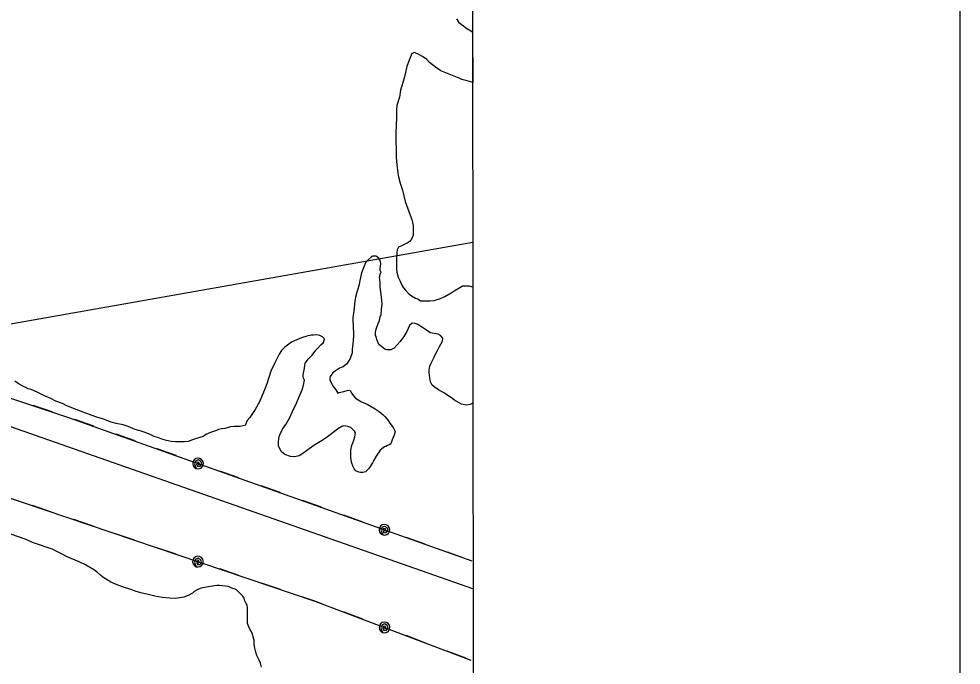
# Model space of a CAD drawing. Extents: x 3263578 to 3301413, y 764927 to 798602.
# Drawn here: x 3298406 to 3299996, y 792090 to 793181 of the extents above; entities that cross this region are included whole.
import ezdxf

# ---------------------------------------------------------------- set-up
doc = ezdxf.new("R2010")
doc.units = 0
for name, color, linetype in [('V-ANNO-SYMB', 7, 'Continuous'), ('V-GRID-FRAM', 7, 'Continuous'), ('V-RAIL-TRAK', 7, 'Continuous'), ('V-SITE-VEGE', 7, 'Continuous'), ('V-TOPO-BNDY', 7, 'Continuous'), ('V-UTIL-LINE', 7, 'Continuous')]:
    doc.layers.add(name, color=color, linetype=linetype)

msp = doc.modelspace()

# ---------------------------------------------------------------- linework, layer by layer
at = {"layer": 'V-ANNO-SYMB'}
msp.add_lwpolyline([(3266913.1, 771662.7), (3299996.3, 771665.1), (3299994.6, 794581.7), (3266911.4, 794579.3), (3266913.1, 771662.7)], dxfattribs=at)
at = {"layer": 'V-GRID-FRAM'}
msp.add_lwpolyline([(3267734.9, 794015.5), (3299171.2, 794017.8), (3299180.4, 775831.7), (3267728.3, 775829.4), (3267734.9, 794015.5)], dxfattribs=at)
at = {"layer": 'V-RAIL-TRAK'}
msp.add_line((3299172.1, 792219), (3297987, 792634.2), dxfattribs=at)
at = {"layer": 'V-SITE-VEGE'}
for p, q in [((3299144.5, 793181.3), (3299148.4, 793175)), ((3299148.4, 793175), (3299156.2, 793169.3)), ((3299156.2, 793169.3), (3299160.1, 793165.9)), ((3299160.1, 793165.9), (3299168.4, 793161.1)), ((3299168.4, 793161.1), (3299171.6, 793159.5)), ((3299171.6, 793159.5), (3299171.7, 793073.9)), ((3299064.4, 793111.4), (3299060.6, 793100.7)), ((3299068.7, 793122.6), (3299064.4, 793111.4)), ((3299073.6, 793124.5), (3299068.7, 793122.6)), ((3299080.9, 793121.2), (3299073.6, 793124.5)), ((3299087.2, 793117.8), (3299080.9, 793121.2)), ((3299094, 793112.6), (3299087.2, 793117.8)), ((3299098.9, 793107.7), (3299094, 793112.6)), ((3299060.6, 793100.7), (3299055.9, 793081.2)), ((3299109.1, 793099.6), (3299098.9, 793107.7)), ((3299117.9, 793093.8), (3299109.1, 793099.6)), ((3299148.6, 793081.4), (3299117.9, 793093.8)), ((3299055.9, 793081.2), (3299049.7, 793060.8)), ((3299153.4, 793079), (3299148.6, 793081.4)), ((3299162.2, 793076.6), (3299153.4, 793079)), ((3299170, 793074.3), (3299162.2, 793076.6)), ((3299171.7, 793073.9), (3299170, 793074.3)), ((3299047.9, 793049.2), (3299043.6, 793035.1)), ((3299049.7, 793060.8), (3299047.9, 793049.2)), ((3299043.6, 793035.1), (3299043.2, 793026.8)), ((3299043.2, 793026.8), (3299043.3, 793013.2)), ((3299042.4, 793003.5), (3299042, 792988)), ((3299043.3, 793013.2), (3299042.4, 793003.5)), ((3299042, 792988), (3299042.3, 792947.3)), ((3299042.3, 792947.3), (3299043.8, 792935.1)), ((3299043.8, 792935.1), (3299045.9, 792916.7)), ((3299045.9, 792916.7), (3299049.4, 792904.1)), ((3299049.4, 792904.1), (3299052.9, 792892)), ((3299052.9, 792892), (3299057.4, 792872.7)), ((3299057.4, 792872.7), (3299066.2, 792849.9)), ((3299066.2, 792849.9), (3299069.2, 792842.7)), ((3299069.2, 792842.7), (3299071.2, 792832.5)), ((3299071.3, 792824.7), (3299070.9, 792816)), ((3299071.2, 792832.5), (3299071.3, 792824.7)), ((3299067.5, 792807.7), (3299066.1, 792805.8)), ((3299069.4, 792811.6), (3299067.5, 792807.7)), ((3299070.9, 792816), (3299069.4, 792811.6)), ((3299043.9, 792791.1), (3299043.4, 792786.7)), ((3299046.2, 792795.9), (3299043.9, 792791.1)), ((3299052.1, 792798.4), (3299046.2, 792795.9)), ((3299056.9, 792800.9), (3299052.1, 792798.4)), ((3299061.2, 792802.8), (3299056.9, 792800.9)), ((3299066.1, 792805.8), (3299061.2, 792802.8)), ((3299000.3, 792779.1), (3298995, 792774.7)), ((3299003.2, 792780.6), (3299000.3, 792779.1)), ((3299008, 792780.6), (3299003.2, 792780.6)), ((3299012.4, 792777.8), (3299008, 792780.6)), ((3299014.9, 792774.4), (3299012.4, 792777.8)), ((3299043.4, 792786.7), (3299043, 792777.5)), ((3299043, 792777.5), (3299043.1, 792760)), ((3298990.6, 792769.4), (3298984, 792752.3)), ((3298995, 792774.7), (3298990.6, 792769.4)), ((3299016.3, 792771), (3299014.9, 792774.4)), ((3299015.5, 792759.8), (3299016.4, 792767.6)), ((3299015.5, 792755.9), (3299015.5, 792759.8)), ((3299016.4, 792767.6), (3299016.3, 792771)), ((3299043.1, 792760), (3299043.6, 792753.7)), ((3298984, 792752.3), (3298981.2, 792739.7)), ((3299014.1, 792744.3), (3299015.5, 792750.1)), ((3299015.1, 792741.9), (3299014.1, 792744.3)), ((3299016.9, 792754.5), (3299015.5, 792755.9)), ((3299015.5, 792750.1), (3299016.9, 792754.5)), ((3299043.6, 792753.7), (3299045.6, 792745)), ((3299045.6, 792745), (3299048.6, 792739.7)), ((3298980.2, 792732.9), (3298977.9, 792725.1)), ((3298981.2, 792739.7), (3298980.2, 792732.9)), ((3299015.6, 792736.1), (3299015.1, 792741.9)), ((3299015.7, 792728.3), (3299015.6, 792736.1)), ((3299017.7, 792711.8), (3299015.7, 792728.3)), ((3299048.6, 792739.7), (3299052, 792731.9)), ((3299052, 792731.9), (3299055, 792727.1)), ((3299140.4, 792722.4), (3299150, 792727.8)), ((3299150, 792727.8), (3299154.4, 792730.7)), ((3299154.4, 792730.7), (3299165.1, 792730.8)), ((3299165.1, 792730.8), (3299171.4, 792728.9)), ((3299171.4, 792728.9), (3299171.8, 792728.8)), ((3299171.8, 792728.8), (3299171.9, 792532.6)), ((3298974.1, 792711.5), (3298972.7, 792704.7)), ((3298976, 792719.8), (3298974.1, 792711.5)), ((3298977.9, 792725.1), (3298976, 792719.8)), ((3299018.8, 792699.7), (3299017.7, 792711.8)), ((3299055, 792727.1), (3299058.4, 792723.3)), ((3299058.4, 792723.3), (3299063.3, 792717.5)), ((3299063.3, 792717.5), (3299068.2, 792713.6)), ((3299068.2, 792713.6), (3299075, 792709.8)), ((3299117.2, 792709.1), (3299124.4, 792712.6)), ((3299124.4, 792712.6), (3299135.1, 792718.9)), ((3299135.1, 792718.9), (3299140.4, 792722.4)), ((3298972.7, 792704.7), (3298970.8, 792688.2)), ((3299017.9, 792691.4), (3299018.8, 792699.7)), ((3299075, 792709.8), (3299078.9, 792708.4)), ((3299078.9, 792708.4), (3299083.7, 792705.5)), ((3299083.7, 792705.5), (3299089.1, 792705)), ((3299089.1, 792705), (3299099.8, 792705.1)), ((3299099.8, 792705.1), (3299106.5, 792705.6)), ((3299106.5, 792705.6), (3299117.2, 792709.1)), ((3298970.8, 792688.2), (3298969.5, 792677)), ((3299015.5, 792678.3), (3299017, 792682.2)), ((3299017, 792682.2), (3299017.9, 792691.4)), ((3298969.5, 792677), (3298969.5, 792671.7)), ((3298969.5, 792671.7), (3298970, 792664.4)), ((3298970, 792664.4), (3298970.2, 792647)), ((3299009.4, 792658.9), (3299012.2, 792667.2)), ((3299012.2, 792667.2), (3299014.1, 792672)), ((3299014.1, 792672), (3299015.5, 792678.3)), ((3299069.5, 792667.6), (3299065.1, 792663.6)), ((3299074.3, 792667.1), (3299069.5, 792667.6)), ((3299079.2, 792665.2), (3299074.3, 792667.1)), ((3299087, 792660.4), (3299079.2, 792665.2)), ((3298908.1, 792648), (3298903.2, 792647.5)), ((3298913.9, 792646.6), (3298908.1, 792648)), ((3299007.5, 792651.6), (3299007.9, 792655.5)), ((3299007.5, 792646.7), (3299007.5, 792651.6)), ((3299007.9, 792655.5), (3299009.4, 792658.9)), ((3299060.3, 792653.4), (3299055.5, 792645.1)), ((3299065.1, 792663.6), (3299060.3, 792653.4)), ((3299091.8, 792657), (3299087, 792660.4)), ((3299097.7, 792652.7), (3299091.8, 792657)), ((3299100.6, 792651.3), (3299097.7, 792652.7)), ((3299103.5, 792650.8), (3299100.6, 792651.3)), ((3299106.9, 792649.9), (3299103.5, 792650.8)), ((3299113.2, 792648.9), (3299106.9, 792649.9)), ((3299117.6, 792646.5), (3299113.2, 792648.9)), ((3298865.9, 792635.6), (3298854.4, 792627.3)), ((3298870.8, 792638), (3298865.9, 792635.6)), ((3298878.5, 792641), (3298870.8, 792638)), ((3298882.4, 792643), (3298878.5, 792641)), ((3298891.6, 792645.9), (3298882.4, 792643)), ((3298898.8, 792647.5), (3298891.6, 792645.9)), ((3298903.2, 792647.5), (3298898.8, 792647.5)), ((3298918.3, 792644.7), (3298913.9, 792646.6)), ((3298915.4, 792631.1), (3298919.8, 792635)), ((3298921.7, 792641.3), (3298918.3, 792644.7)), ((3298919.8, 792635), (3298921.7, 792641.3)), ((3298969.7, 792638.2), (3298969.3, 792631.9)), ((3298970.2, 792647), (3298969.7, 792638.2)), ((3299009, 792644.8), (3299007.5, 792646.7)), ((3299010, 792640), (3299009, 792644.8)), ((3299013.4, 792631.8), (3299010, 792640)), ((3299049.3, 792636.8), (3299039.2, 792625.6)), ((3299055.5, 792645.1), (3299049.3, 792636.8)), ((3299115.8, 792628.1), (3299120.6, 792637.3)), ((3299121, 792642.2), (3299117.6, 792646.5)), ((3299120.6, 792637.3), (3299121, 792642.2)), ((3298849.1, 792621.4), (3298845.2, 792615.5)), ((3298854.4, 792627.3), (3298849.1, 792621.4)), ((3298900.5, 792613.5), (3298905.3, 792619.8)), ((3298905.3, 792619.8), (3298909.2, 792624.2)), ((3298909.2, 792624.2), (3298915.4, 792631.1)), ((3298968.4, 792617.4), (3298965.1, 792608.1)), ((3298969.3, 792631.9), (3298968.4, 792623.7)), ((3298968.4, 792623.7), (3298968.4, 792617.4)), ((3299017.8, 792628.4), (3299013.4, 792631.8)), ((3299023.2, 792623.6), (3299017.8, 792628.4)), ((3299026.6, 792622.6), (3299023.2, 792623.6)), ((3299033.4, 792622.7), (3299026.6, 792622.6)), ((3299039.2, 792625.6), (3299033.4, 792622.7)), ((3299109.1, 792615), (3299112.5, 792621.3)), ((3299112.5, 792621.3), (3299115.8, 792628.1)), ((3298845.2, 792615.5), (3298837.1, 792599.5)), ((3298889, 792599.8), (3298894.3, 792607.6)), ((3298894.3, 792607.6), (3298900.5, 792613.5)), ((3298962.2, 792603.7), (3298958.4, 792598.4)), ((3298965.1, 792608.1), (3298962.2, 792603.7)), ((3299101.5, 792599.9), (3299105.8, 792609.1)), ((3299105.8, 792609.1), (3299109.1, 792615)), ((3298830.9, 792586.3), (3298824.2, 792564.9)), ((3298837.1, 792599.5), (3298830.9, 792586.3)), ((3298886.2, 792583.3), (3298887.6, 792591.6)), ((3298887.6, 792591.6), (3298888.5, 792596.4)), ((3298888.5, 792596.4), (3298889, 792599.8)), ((3298940, 792587.1), (3298935.7, 792583.7)), ((3298943.4, 792589.1), (3298940, 792587.1)), ((3298946.8, 792591.5), (3298943.4, 792589.1)), ((3298949.7, 792593), (3298946.8, 792591.5)), ((3298953.1, 792594), (3298949.7, 792593)), ((3298956.4, 792596.4), (3298953.1, 792594)), ((3298958.4, 792598.4), (3298956.4, 792596.4)), ((3299098.1, 792588.2), (3299099.5, 792595)), ((3299098.2, 792584.3), (3299098.1, 792588.2)), ((3299099.2, 792575.1), (3299098.2, 792584.3)), ((3299099.5, 792595), (3299101.5, 792599.9)), ((3298406, 792564.6), (3298398.5, 792569.6)), ((3298885.3, 792578), (3298885.7, 792579.9)), ((3298886.2, 792574.6), (3298885.3, 792578)), ((3298885.7, 792579.9), (3298886.2, 792583.3)), ((3298887.7, 792571.2), (3298886.2, 792574.6)), ((3298886.3, 792563), (3298887.7, 792571.2)), ((3298930.9, 792577.3), (3298930.4, 792574.9)), ((3298930.4, 792574.9), (3298930.4, 792572)), ((3298930.4, 792572), (3298932.4, 792568.1)), ((3298933.7, 792581.7), (3298930.9, 792577.3)), ((3298935.7, 792583.7), (3298933.7, 792581.7)), ((3299100.7, 792568.3), (3299099.2, 792575.1)), ((3299103.2, 792563), (3299100.7, 792568.3)), ((3298413.4, 792560.7), (3298406, 792564.6)), ((3298417.4, 792559.2), (3298413.4, 792560.7)), ((3298420.9, 792556.7), (3298417.4, 792559.2)), ((3298424.4, 792556.2), (3298420.9, 792556.7)), ((3298429.4, 792554.2), (3298424.4, 792556.2)), ((3298439.8, 792549.2), (3298429.4, 792554.2)), ((3298821.4, 792557.7), (3298811.8, 792534.8)), ((3298824.2, 792564.9), (3298821.4, 792557.7)), ((3298878.2, 792542), (3298884, 792555.2)), ((3298884, 792555.2), (3298886.3, 792563)), ((3298932.4, 792568.1), (3298936.8, 792559.9)), ((3298936.8, 792559.9), (3298940.7, 792555.1)), ((3298940.7, 792555.1), (3298944.1, 792549.3)), ((3298954.3, 792552.3), (3298961.6, 792554.3)), ((3298961.6, 792554.3), (3298965, 792553.8)), ((3298965, 792553.8), (3298967.4, 792549)), ((3299106.6, 792560.1), (3299103.2, 792563)), ((3299113.9, 792555.3), (3299106.6, 792560.1)), ((3299124.1, 792549.6), (3299113.9, 792555.3)), ((3298447.8, 792545.7), (3298439.8, 792549.2)), ((3298459.7, 792540.2), (3298447.8, 792545.7)), ((3298468.2, 792535.7), (3298459.7, 792540.2)), ((3298874.4, 792532.3), (3298878.2, 792542)), ((3298944.1, 792549.3), (3298946.1, 792550.3)), ((3298946.1, 792550.3), (3298954.3, 792552.3)), ((3298967.4, 792549), (3298970.4, 792545.1)), ((3298970.4, 792545.1), (3298973.8, 792541.2)), ((3298973.8, 792541.2), (3298984, 792534.5)), ((3299128, 792546.7), (3299124.1, 792549.6)), ((3299134.4, 792542.4), (3299128, 792546.7)), ((3299138.3, 792540), (3299134.4, 792542.4)), ((3299141.7, 792537.1), (3299138.3, 792540)), ((3299149, 792533.2), (3299141.7, 792537.1)), ((3298479.1, 792531.8), (3298468.2, 792535.7)), ((3298486.6, 792527.8), (3298479.1, 792531.8)), ((3298502.5, 792521.8), (3298486.6, 792527.8)), ((3298509.5, 792518.8), (3298502.5, 792521.8)), ((3298804.6, 792521.6), (3298795.5, 792508.5)), ((3298811.8, 792534.8), (3298804.6, 792521.6)), ((3298866.8, 792517.2), (3298874.4, 792532.3)), ((3298984, 792534.5), (3298993.8, 792530.7)), ((3298993.8, 792530.7), (3299006.9, 792523)), ((3299006.9, 792523), (3299013.7, 792518.2)), ((3299152.9, 792530.8), (3299149, 792533.2)), ((3299157.7, 792529.9), (3299152.9, 792530.8)), ((3299161.1, 792529), (3299157.7, 792529.9)), ((3299167.4, 792530.5), (3299161.1, 792529)), ((3299171.9, 792532.6), (3299167.4, 792530.5)), ((3298523, 792513.8), (3298509.5, 792518.8)), ((3298537.4, 792508.8), (3298523, 792513.8)), ((3298548.4, 792505.4), (3298537.4, 792508.8)), ((3298561.3, 792500.4), (3298548.4, 792505.4)), ((3298795.5, 792508.5), (3298790.7, 792503.1)), ((3298856.2, 792496.3), (3298862.9, 792508.5)), ((3298862.9, 792508.5), (3298866.8, 792517.2)), ((3299013.7, 792518.2), (3299020.6, 792513)), ((3299020.6, 792513), (3299024, 792509.6)), ((3299024, 792509.6), (3299028.9, 792503.3)), ((3298569.8, 792498.4), (3298561.3, 792500.4)), ((3298581.7, 792495.9), (3298569.8, 792498.4)), ((3298590.2, 792492.9), (3298581.7, 792495.9)), ((3298602.1, 792487.9), (3298590.2, 792492.9)), ((3298747.5, 792489.4), (3298742.5, 792487.9)), ((3298753, 792489.9), (3298747.5, 792489.4)), ((3298763, 792492.4), (3298753, 792489.9)), ((3298769.4, 792492.9), (3298763, 792492.4)), ((3298778.9, 792493.3), (3298769.4, 792492.9)), ((3298783.9, 792494.3), (3298778.9, 792493.3)), ((3298787.4, 792494.8), (3298783.9, 792494.3)), ((3298790.7, 792503.1), (3298787.4, 792494.8)), ((3298850.5, 792488.5), (3298856.2, 792496.3)), ((3298944.1, 792489.1), (3298940.7, 792486.2)), ((3298950.8, 792493.1), (3298944.1, 792489.1)), ((3298954.2, 792494.1), (3298950.8, 792493.1)), ((3298961, 792493.1), (3298954.2, 792494.1)), ((3298965.9, 792491.2), (3298961, 792493.1)), ((3298972.2, 792485), (3298965.9, 792491.2)), ((3299028.9, 792503.3), (3299031.8, 792498.5)), ((3299031.8, 792498.5), (3299037.2, 792491.2)), ((3299037.2, 792491.2), (3299039.2, 792487.9)), ((3298610.6, 792485.9), (3298602.1, 792487.9)), ((3298618.6, 792482.9), (3298610.6, 792485.9)), ((3298628.5, 792478.9), (3298618.6, 792482.9)), ((3298634, 792476.5), (3298628.5, 792478.9)), ((3298642, 792474), (3298634, 792476.5)), ((3298646.9, 792472), (3298642, 792474)), ((3298716.6, 792476.4), (3298703.7, 792472.5)), ((3298721.1, 792479.4), (3298716.6, 792476.4)), ((3298729.1, 792482.9), (3298721.1, 792479.4)), ((3298734.1, 792484.9), (3298729.1, 792482.9)), ((3298739.1, 792486.4), (3298734.1, 792484.9)), ((3298742.5, 792487.9), (3298739.1, 792486.4)), ((3298843.8, 792467.1), (3298845.2, 792476.3)), ((3298845.2, 792476.3), (3298846.2, 792478.8)), ((3298846.2, 792478.8), (3298850.5, 792488.5)), ((3298926.7, 792475.9), (3298917.5, 792469.5)), ((3298940.7, 792486.2), (3298926.7, 792475.9)), ((3298970.9, 792469.9), (3298972.8, 792475.8)), ((3298973.7, 792482.6), (3298972.2, 792485)), ((3298972.8, 792475.8), (3298973.7, 792482.6)), ((3299039.2, 792478.6), (3299035.9, 792470.4)), ((3299039.2, 792487.9), (3299040.6, 792484.5)), ((3299040.6, 792484.5), (3299039.2, 792478.6)), ((3298654.9, 792469.5), (3298646.9, 792472)), ((3298662.4, 792468), (3298654.9, 792469.5)), ((3298669.8, 792467.5), (3298662.4, 792468)), ((3298674.8, 792467), (3298669.8, 792467.5)), ((3298684.8, 792467), (3298674.8, 792467)), ((3298691.2, 792468), (3298684.8, 792467)), ((3298698.7, 792470.5), (3298691.2, 792468)), ((3298703.7, 792472.5), (3298698.7, 792470.5)), ((3298843.9, 792459.8), (3298843.8, 792467.1)), ((3298848.8, 792450.2), (3298843.9, 792459.8)), ((3298903.5, 792461.2), (3298885.2, 792447.5)), ((3298917.5, 792469.5), (3298903.5, 792461.2)), ((3298966.2, 792453.4), (3298967.6, 792461.2)), ((3298967.6, 792461.2), (3298970.9, 792469.9)), ((3299022.9, 792458.6), (3299018.5, 792455.2)), ((3299025.3, 792459.6), (3299022.9, 792458.6)), ((3299027.7, 792461.1), (3299025.3, 792459.6)), ((3299030.6, 792462.1), (3299027.7, 792461.1)), ((3299033.5, 792463.6), (3299030.6, 792462.1)), ((3299035.9, 792470.4), (3299033.5, 792463.6)), ((3298854.6, 792445.8), (3298848.8, 792450.2)), ((3298863.9, 792442.5), (3298854.6, 792445.8)), ((3298870.7, 792442.1), (3298863.9, 792442.5)), ((3298878.9, 792443.6), (3298870.7, 792442.1)), ((3298885.2, 792447.5), (3298878.9, 792443.6)), ((3298966.2, 792440.8), (3298966.2, 792453.4)), ((3299008.9, 792443), (3299004.6, 792436.2)), ((3299010.8, 792446.4), (3299008.9, 792443)), ((3299013.7, 792450.3), (3299010.8, 792446.4)), ((3299015.6, 792453.2), (3299013.7, 792450.3)), ((3299018.5, 792455.2), (3299015.6, 792453.2)), ((3298966.8, 792433), (3298966.2, 792440.8)), ((3298969.8, 792424.8), (3298966.8, 792433)), ((3299002.7, 792431.8), (3298996.5, 792422.1)), ((3299004.6, 792436.2), (3299002.7, 792431.8)), ((3298971.7, 792421.4), (3298969.8, 792424.8)), ((3298974.6, 792418.5), (3298971.7, 792421.4)), ((3298979.5, 792416.1), (3298974.6, 792418.5)), ((3298982.4, 792415.2), (3298979.5, 792416.1)), ((3298986.3, 792415.2), (3298982.4, 792415.2)), ((3298990.7, 792416.7), (3298986.3, 792415.2)), ((3298993.1, 792418.7), (3298990.7, 792416.7)), ((3298996.5, 792422.1), (3298993.1, 792418.7)), ((3298416.4, 792303.2), (3298365.6, 792320.7)), ((3298430.3, 792296.7), (3298416.4, 792303.2)), ((3298461.7, 792285.8), (3298430.3, 792296.7)), ((3298477.6, 792278.3), (3298461.7, 792285.8)), ((3298487.1, 792273.3), (3298477.6, 792278.3)), ((3298507.5, 792264.4), (3298487.1, 792273.3)), ((3298517.9, 792259.4), (3298507.5, 792264.4)), ((3298533.4, 792250.4), (3298517.9, 792259.4)), ((3298538.3, 792246.9), (3298533.4, 792250.4)), ((3298543.3, 792241.9), (3298538.3, 792246.9)), ((3298547.3, 792239), (3298543.3, 792241.9)), ((3298560.7, 792230.5), (3298547.3, 792239)), ((3298574.2, 792225), (3298560.7, 792230.5)), ((3298582.1, 792222), (3298574.2, 792225)), ((3298594.6, 792218), (3298582.1, 792222)), ((3298708.6, 792218.5), (3298701.6, 792214.5)), ((3298713.1, 792220.5), (3298708.6, 792218.5)), ((3298728.5, 792223), (3298713.1, 792220.5)), ((3298739.5, 792225), (3298728.5, 792223)), ((3298744, 792225), (3298739.5, 792225)), ((3298759.5, 792223.3), (3298744, 792225)), ((3298762.9, 792221.4), (3298759.5, 792223.3)), ((3298766.4, 792219.9), (3298762.9, 792221.4)), ((3298770.7, 792218.5), (3298766.4, 792219.9)), ((3298772.7, 792217.5), (3298770.7, 792218.5)), ((3298603.6, 792214.5), (3298594.6, 792218)), ((3298613.5, 792211.6), (3298603.6, 792214.5)), ((3298621.5, 792210.1), (3298613.5, 792211.6)), ((3298634.9, 792206.6), (3298621.5, 792210.1)), ((3298647.4, 792204.6), (3298634.9, 792206.6)), ((3298659.8, 792203.1), (3298647.4, 792204.6)), ((3298670.8, 792202.6), (3298659.8, 792203.1)), ((3298684.2, 792205.1), (3298670.8, 792202.6)), ((3298691.2, 792208.1), (3298684.2, 792205.1)), ((3298698.7, 792212), (3298691.2, 792208.1)), ((3298701.6, 792214.5), (3298698.7, 792212)), ((3298779, 792211.3), (3298772.7, 792217.5)), ((3298783.4, 792206.5), (3298779, 792211.3)), ((3298785.9, 792203.1), (3298783.4, 792206.5)), ((3298786.9, 792198.7), (3298785.9, 792203.1)), ((3298789.3, 792194.4), (3298786.9, 792198.7)), ((3298790.8, 792191.5), (3298789.3, 792194.4)), ((3298791.3, 792187.1), (3298790.8, 792191.5)), ((3298791.5, 792160.4), (3298791.3, 792187.1)), ((3298795, 792152.2), (3298791.5, 792160.4)), ((3298799.4, 792144), (3298795, 792152.2)), ((3298800.4, 792140.1), (3298799.4, 792144)), ((3298802.9, 792131.9), (3298800.4, 792140.1)), ((3298802.9, 792125.1), (3298802.9, 792131.9)), ((3298803.9, 792118.8), (3298802.9, 792125.1)), ((3298805.4, 792112), (3298803.9, 792118.8)), ((3298807.4, 792106.7), (3298805.4, 792112)), ((3298811.3, 792098.5), (3298807.4, 792106.7)), ((3298813.3, 792093.6), (3298811.3, 792098.5)), ((3298815.3, 792086.9), (3298813.3, 792093.6))]:
    msp.add_line(p, q, dxfattribs=at)
at = {"layer": 'V-TOPO-BNDY'}
msp.add_lwpolyline([(3299171.8, 792803.9), (3294693.5, 792012.3), (3294407.2, 788260.6), (3293659.3, 786573.6), (3293647.8, 784628.8), (3293622.9, 784145.8), (3293562.1, 783871.7), (3293439.8, 783580.7)], dxfattribs=at)
at = {"layer": 'V-UTIL-LINE'}
for points in [[(3296553.6, 793154.4), (3298489.5, 792508.6), (3299170.2, 792266.3)], [(3296460.7, 793025.1), (3298905.1, 792198.4), (3299168.8, 792098.8)], [(3298462, 792517.8), (3298429.7, 792528.5)], [(3298531.9, 792493.5), (3298499.9, 792504.9)], [(3298601.6, 792468.7), (3298569.6, 792480.1)], [(3298671.3, 792443.9), (3298639.3, 792455.3)], [(3298708.1, 792430.8), (3298708.8, 792428), (3298710.3, 792429.8), (3298709.5, 792432.4), (3298706.7, 792433.1), (3298705.4, 792429.9), (3298707.3, 792425.7), (3298711.5, 792426), (3298714.3, 792430), (3298712.6, 792434.2), (3298708.8, 792436.6), (3298704.3, 792435), (3298702.1, 792429.9), (3298705, 792422.3), (3298708.5, 792421.8), (3298711.9, 792422.6), (3298714.7, 792424.7), (3298716.5, 792427.8), (3298717.1, 792431.2), (3298716.2, 792434.6), (3298714.1, 792437.5), (3298711.1, 792439.3), (3298707.6, 792439.8), (3298704.2, 792438.9), (3298701.4, 792436.8), (3298699.6, 792433.8), (3298699.1, 792430.3), (3298699.9, 792426.9), (3298702, 792424.1), (3298705, 792422.3)], [(3298776.8, 792406.3), (3298744.8, 792417.7)], [(3298846.5, 792381.5), (3298814.5, 792392.9)], [(3298916.3, 792356.7), (3298884.2, 792368.1)], [(3298460.6, 792348.7), (3298428.4, 792359.6)], [(3298530.7, 792325), (3298498.5, 792335.9)], [(3298986, 792331.8), (3298953.9, 792343.2)], [(3299022.7, 792318.8), (3299023.5, 792316), (3299025, 792317.8), (3299024.2, 792320.4), (3299021.3, 792321.1), (3299020, 792317.9), (3299021.9, 792313.6), (3299026.2, 792314), (3299029, 792318), (3299027.2, 792322.2), (3299023.4, 792324.6), (3299018.9, 792323), (3299016.8, 792317.9), (3299019.7, 792310.3), (3299023.2, 792309.8), (3299026.6, 792310.6), (3299029.4, 792312.7), (3299031.2, 792315.7), (3299031.7, 792319.2), (3299030.8, 792322.6), (3299028.8, 792325.4), (3299025.7, 792327.2), (3299022.3, 792327.7), (3299018.9, 792326.9), (3299016, 792324.8), (3299014.2, 792321.8), (3299013.7, 792318.3), (3299014.6, 792314.9), (3299016.7, 792312.1), (3299019.7, 792310.3)], [(3298600.8, 792301.3), (3298568.6, 792312.2)], [(3299091.5, 792294.3), (3299059.5, 792305.7)], [(3298670.9, 792277.6), (3298638.7, 792288.5)], [(3298707.9, 792265.1), (3298708.6, 792262.3), (3298710.1, 792264.1), (3298709.3, 792266.7), (3298706.4, 792267.4), (3298705.2, 792264.2), (3298707.2, 792259.9), (3298711.4, 792260.4), (3298714.1, 792264.4), (3298712.3, 792268.6), (3298708.5, 792270.9), (3298704, 792269.2), (3298701.9, 792264.1), (3298705, 792256.5), (3298708.5, 792256.1), (3298711.8, 792257), (3298714.6, 792259.1), (3298716.4, 792262.2), (3298716.8, 792265.7), (3298715.9, 792269.1), (3298713.8, 792271.8), (3298710.7, 792273.6), (3298707.3, 792274.1), (3298703.9, 792273.1), (3298701.1, 792271), (3298699.3, 792268), (3298698.9, 792264.5), (3298699.8, 792261.1), (3298701.9, 792258.3), (3298705, 792256.5)], [(3299161.2, 792269.4), (3299129.2, 792280.9)], [(3298777, 792241.7), (3298744.8, 792252.6)], [(3298847.1, 792218), (3298814.9, 792228.9)], [(3298917.1, 792193.8), (3298905.1, 792198.4), (3298885, 792205.2)], [(3298986.3, 792167.7), (3298954.5, 792179.7)], [(3299022.8, 792153.9), (3299023.5, 792151.1), (3299025, 792152.9), (3299024.3, 792155.5), (3299021.4, 792156.3), (3299020.1, 792153.1), (3299021.9, 792148.8), (3299026.2, 792149.1), (3299029, 792153.1), (3299027.4, 792157.3), (3299023.6, 792159.8), (3299019, 792158.2), (3299016.8, 792153.2), (3299019.6, 792145.5), (3299023.1, 792144.9), (3299026.5, 792145.7), (3299029.3, 792147.8), (3299031.2, 792150.8), (3299031.8, 792154.2), (3299031, 792157.6), (3299028.9, 792160.5), (3299026, 792162.4), (3299022.5, 792162.9), (3299019.1, 792162.1), (3299016.2, 792160.1), (3299014.4, 792157.1), (3299013.8, 792153.6), (3299014.6, 792150.2), (3299016.6, 792147.4), (3299019.6, 792145.5)], [(3299091.1, 792128.1), (3299059.3, 792140.2)], [(3299160.3, 792102), (3299128.5, 792114)]]:
    msp.add_lwpolyline(points, dxfattribs=at)

doc.saveas('drawing.dxf')
